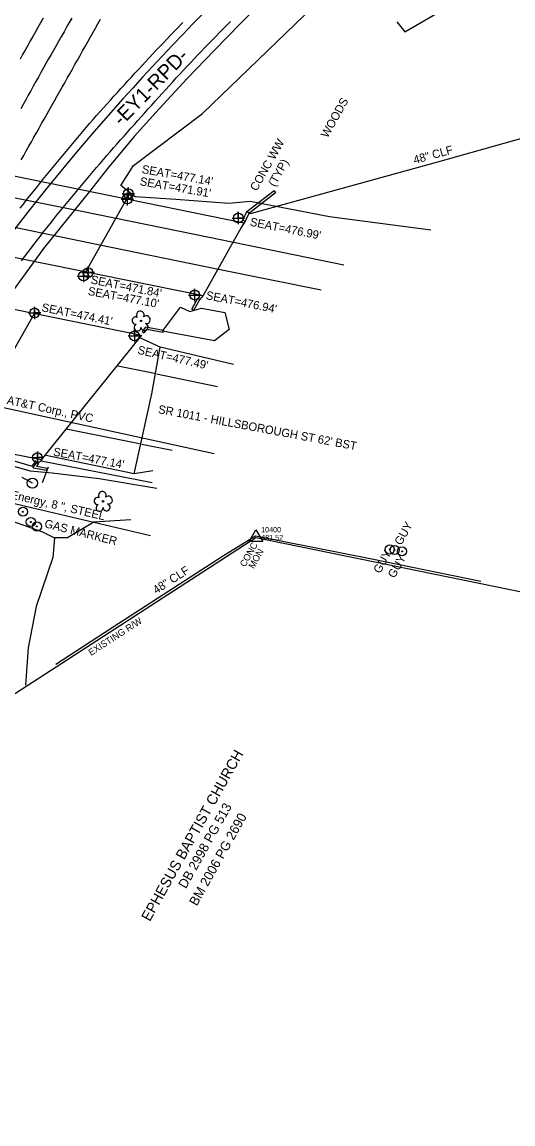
# Model space of a CAD drawing. Extents: x 2074109 to 2077820, y 741079 to 746031.
# Drawn here: x 2075084 to 2075319, y 741950 to 742479 of the extents above; entities that cross this region are included whole.
import ezdxf

# ---------------------------------------------------------------- set-up
doc = ezdxf.new("R2010")
doc.units = 0
for name, color, linetype in [('Exist Guardrail', 7, 'Continuous'), ('Exist Horizontal Alignment', 7, 'Continuous'), ('Exist Horizontal Alignment Direction Label', 7, 'Continuous'), ('Exist Other Culture Anchor (Guy Wire) CELL', 7, 'Continuous'), ('Exist Other Culture Anchor (Guy Wire) Text', 7, 'Continuous'), ('Exist Other Culture Area Outline', 7, 'Continuous'), ('Exist Other Culture Fence Line', 7, 'Continuous'), ('Exist Other Culture Fence Line Text', 7, 'Continuous'), ('Exist Other Culture Located Object CELL', 7, 'Continuous'), ('Exist Property Deed Book Text', 7, 'Continuous'), ('Exist Property Owner Text', 7, 'Continuous'), ('Exist Railroads Standard Gauge', 7, 'Continuous'), ('Exist Right of Way Line', 7, 'Continuous'), ('Exist Right of Way Line Text', 7, 'Continuous'), ('Exist Right of Way Monument CELL', 7, 'Continuous'), ('Exist Right of Way Monument Cogo Elevation', 7, 'Continuous'), ('Exist Right of Way Monument Cogo Number', 7, 'Continuous'), ('Exist Right of Way Monument Text', 7, 'Continuous'), ('Exist Roads Change in Surface', 7, 'Continuous'), ('Exist Roads EOP', 7, 'Continuous'), ('Exist Roads EOP Text', 7, 'Continuous'), ('Exist Roads EOT', 7, 'Continuous'), ('Exist Structure Major Bridge Seam', 7, 'Continuous'), ('Exist Structure Major Bridge Seat Cogo Point CELL', 7, 'Continuous'), ('Exist Structure Major Bridge Seat Top Elevation', 7, 'Continuous'), ('Exist Structure Major Bridge WW', 7, 'Continuous'), ('Exist Structure Major Bridge WW Text', 7, 'Continuous'), ('Exist Structure Major Deck Tunnel Box Culvert', 7, 'Continuous'), ('Exist Utilities Gas UG Line SUE LOS C', 7, 'Continuous'), ('Exist Utilities Gas UG Line SUE LOS C Text', 7, 'Continuous'), ('Exist Utilities Other Located Object CELL', 7, 'Continuous'), ('Exist Utilities Other Located Object Text', 7, 'Continuous'), ('Exist Utilities Power Pole CELL', 7, 'Continuous'), ('Exist Utilities Telephone UG Conduit SUE LOS C', 7, 'Continuous'), ('Exist Utilities Telephone UG Conduit SUE LOS C Text', 7, 'Continuous'), ('Exist Vegetation Hedge Row', 7, 'Continuous'), ('Exist Vegetation Tree CELL', 7, 'Continuous'), ('Exist Vegetation Woods Line', 7, 'Continuous'), ('Exist Vegetation Woods Line Text', 7, 'Continuous')]:
    doc.layers.add(name, color=color, linetype=linetype)

msp = doc.modelspace()

# ---------------------------------------------------------------- linework, layer by layer
at = {"layer": 'Exist Guardrail'}
msp.add_line((2075146.23, 742257.64), (2075092.94, 742268.08), dxfattribs=at)
at = {"layer": 'Exist Horizontal Alignment'}
msp.add_arc((2075984.03, 741678.82), 1143.62, 120.89404, 143.44284, dxfattribs=at)
at = {"layer": 'Exist Other Culture Anchor (Guy Wire) CELL'}
for centre, radius in [((2075084.21, 742243.88), 2.18), ((2075084.21, 742243.88), 0.24), ((2075260.19, 742225.75), 2.18), ((2075260.19, 742225.75), 0.24), ((2075262.49, 742225.53), 2.18), ((2075262.49, 742225.53), 0.24), ((2075266.05, 742224.84), 2.18), ((2075266.05, 742224.84), 0.24)]:
    msp.add_circle(centre, radius, dxfattribs=at)
at = {"layer": 'Exist Other Culture Area Outline'}
msp.add_lwpolyline([(2075029.92, 742278.8), (2075031.08, 742278.22), (2075007.12, 742238.39), (2075010.24, 742236.85), (2075025.6, 742233.93), (2075029.84, 742240.7), (2075034.33, 742249.67), (2075039.91, 742252.94), (2075047.73, 742254.33), (2075057.09, 742262.84), (2075062.97, 742271.31), (2075066.64, 742272.09), (2075088.66, 742265.73), (2075090.75, 742268.47)], dxfattribs=at)
at = {"layer": 'Exist Other Culture Fence Line'}
msp.add_line((2075096.31, 742265.17), (2075093.43, 742257.67), dxfattribs=at)
for points in [[(2075958.3, 742936.76), (2075919.75, 742882.65), (2075869.56, 742813.03), (2075813.07, 742734.44), (2075740.31, 742686.27), (2075683.86, 742649.81), (2075618.22, 742606.59), (2075579.45, 742581.39), (2075502.5, 742530.76), (2075456.65, 742500.73), (2075401.81, 742464.98), (2075346.71, 742429.42), (2075283.13, 742411.51), (2075193.27, 742386.71), (2075193.27, 742386.83)], [(2075303.83, 742210.48), (2075250.75, 742221.2), (2075195.75, 742232.22), (2075180.43, 742222.64), (2075130.18, 742190.32), (2075099.99, 742170.61)]]:
    msp.add_lwpolyline(points, dxfattribs=at)
at = {"layer": 'Exist Other Culture Located Object CELL'}
for radius in [2.18, 0.24]:
    msp.add_circle((2075087.98, 742238.93), radius, dxfattribs=at)
at = {"layer": 'Exist Railroads Standard Gauge'}
for points in [[(2075238.18, 742362.14), (2075167.31, 742376.56), (2075111.68, 742387.97), (2075050.8, 742400.13), (2075002.04, 742409.86), (2074942.9, 742421.94), (2074887.18, 742433.11), (2074840, 742442.43), (2074789.1, 742452.66), (2074748.85, 742460.79)], [(2074746.57, 742447.15), (2074808.67, 742434.63), (2074863.53, 742423.83), (2074916.24, 742413), (2074972.03, 742401.94), (2075015.04, 742393.46), (2075061.38, 742384.12), (2075120.25, 742372.06), (2075177.93, 742360.24), (2075227.29, 742350.26)]]:
    msp.add_lwpolyline(points, dxfattribs=at)
at = {"layer": 'Exist Right of Way Line'}
for p, q in [((2075059.92, 742143.58), (2075195.96, 742231.5)), ((2075195.96, 742231.5), (2075526.65, 742163.88))]:
    msp.add_line(p, q, dxfattribs=at)
at = {"layer": 'Exist Right of Way Monument CELL'}
msp.add_line((2075195.96, 742231.5), (2075195.96, 742231.5), dxfattribs=at)
msp.add_lwpolyline([(2075192.72, 742229.61), (2075195.97, 742235.25), (2075199.21, 742229.61)], close=True, dxfattribs=at)
at = {"layer": 'Exist Roads Change in Surface'}
msp.add_lwpolyline([(2075137.52, 742261.96), (2075141.27, 742278.71), (2075145.99, 742300.33), (2075150.09, 742322.7)], dxfattribs=at)
at = {"layer": 'Exist Roads EOP'}
for points in [[(2075199.36, 742488.61), (2075188.78, 742478.07), (2075176.14, 742465.2), (2075163.03, 742451.63), (2075149.51, 742437.09), (2075137.52, 742423.72), (2075124.99, 742408.65), (2075116.11, 742397.48), (2075094.13, 742370.13), (2075069.1, 742335.88)], [(2075185.16, 742314.38), (2075150.09, 742322.7), (2075139.96, 742327.48)], [(2075146.49, 742263.53), (2075137.52, 742261.96), (2075094.53, 742270.93)]]:
    msp.add_lwpolyline(points, dxfattribs=at)
at = {"layer": 'Exist Roads EOT'}
for p, q in [((2075129.72, 742313.78), (2075147.27, 742310.24)), ((2075148.29, 742310.01), (2075177.57, 742303.86)), ((2075140.14, 742276.44), (2075104.98, 742283.38)), ((2075155.75, 742273.3), (2075141.26, 742276.15))]:
    msp.add_line(p, q, dxfattribs=at)
for points in [[(2075093.87, 742480.45), (2075092.64, 742478.28), (2075091.4, 742476.11), (2075090.16, 742473.93), (2075088.93, 742471.76), (2075087.7, 742469.59), (2075086.47, 742467.41), (2075085.23, 742465.24), (2075084.01, 742463.06), (2075082.79, 742460.88)], [(2075082.87, 742389.43), (2075084.43, 742391.39), (2075085.98, 742393.35), (2075087.54, 742395.3), (2075089.09, 742397.26), (2075090.65, 742399.22), (2075092.21, 742401.17), (2075093.8, 742403.1), (2075095.39, 742405.03), (2075096.98, 742406.96), (2075098.57, 742408.88), (2075100.16, 742410.81), (2075101.75, 742412.74), (2075103.34, 742414.67), (2075104.93, 742416.6), (2075106.52, 742418.53), (2075108.13, 742420.44), (2075109.75, 742422.35), (2075111.36, 742424.25), (2075112.98, 742426.16), (2075114.59, 742428.07), (2075116.2, 742429.98), (2075117.82, 742431.89), (2075119.43, 742433.8), (2075121.1, 742435.67), (2075122.78, 742437.52), (2075124.46, 742439.37), (2075126.14, 742441.22), (2075127.82, 742443.07), (2075129.5, 742444.92), (2075131.18, 742446.77), (2075132.86, 742448.62), (2075134.54, 742450.47), (2075136.23, 742452.31), (2075137.93, 742454.15), (2075139.63, 742455.98), (2075141.33, 742457.81), (2075143.03, 742459.65), (2075144.73, 742461.48), (2075146.42, 742463.31), (2075148.12, 742465.15), (2075149.85, 742466.96), (2075151.58, 742468.76), (2075153.31, 742470.56), (2075155.04, 742472.36), (2075156.77, 742474.17), (2075158.5, 742475.97), (2075160.24, 742477.77), (2075160.95, 742478.51)], [(2075107.59, 742480.59), (2075106.36, 742478.41), (2075105.14, 742476.23), (2075103.91, 742474.05), (2075102.68, 742471.87), (2075101.46, 742469.7), (2075100.23, 742467.52), (2075098.99, 742465.35), (2075097.74, 742463.18), (2075096.5, 742461.02), (2075095.25, 742458.85), (2075094.04, 742456.66), (2075092.82, 742454.48), (2075091.61, 742452.29), (2075090.39, 742450.11), (2075089.18, 742447.92), (2075087.97, 742445.74), (2075086.75, 742443.55), (2075085.54, 742441.37), (2075084.33, 742439.18), (2075083.11, 742437)], [(2075083.32, 742412.55), (2075084.55, 742414.72), (2075085.78, 742416.9), (2075087.01, 742419.08), (2075088.24, 742421.25), (2075089.47, 742423.43), (2075090.7, 742425.61), (2075091.93, 742427.78), (2075093.16, 742429.96), (2075094.39, 742432.14), (2075095.62, 742434.31), (2075096.85, 742436.49), (2075098.07, 742438.67), (2075099.3, 742440.84), (2075100.53, 742443.02), (2075101.76, 742445.2), (2075102.99, 742447.37), (2075104.22, 742449.55), (2075105.45, 742451.73), (2075106.68, 742453.9), (2075107.91, 742456.08), (2075109.14, 742458.26), (2075110.37, 742460.43), (2075111.6, 742462.61), (2075112.82, 742464.79), (2075114.05, 742466.96), (2075115.28, 742469.14), (2075116.51, 742471.32), (2075117.74, 742473.49), (2075118.97, 742475.67), (2075120.2, 742477.85), (2075121.43, 742480.02)], [(2075083.46, 742364.17), (2075084.99, 742366.15), (2075086.51, 742368.13), (2075088.03, 742370.12), (2075089.55, 742372.1), (2075091.08, 742374.08), (2075092.6, 742376.06), (2075094.12, 742378.04), (2075095.65, 742380.03), (2075097.2, 742381.98), (2075098.78, 742383.92), (2075100.36, 742385.86), (2075101.94, 742387.79), (2075103.52, 742389.73), (2075105.1, 742391.67), (2075106.68, 742393.6), (2075108.26, 742395.54), (2075109.84, 742397.47), (2075111.46, 742399.38), (2075113.08, 742401.29), (2075114.7, 742403.19), (2075116.31, 742405.1), (2075117.93, 742407), (2075119.55, 742408.91), (2075121.17, 742410.81), (2075122.78, 742412.72), (2075124.4, 742414.63), (2075126.04, 742416.51), (2075127.7, 742418.38), (2075129.36, 742420.25), (2075131.03, 742422.11), (2075132.69, 742423.98), (2075134.35, 742425.85), (2075136.01, 742427.71), (2075137.68, 742429.58), (2075139.34, 742431.45), (2075141, 742433.31), (2075142.66, 742435.18), (2075144.34, 742437.04), (2075146.02, 742438.89), (2075147.7, 742440.74), (2075149.38, 742442.59), (2075151.06, 742444.44), (2075152.74, 742446.29), (2075154.42, 742448.14), (2075156.1, 742449.99), (2075157.78, 742451.84), (2075159.47, 742453.69), (2075161.17, 742455.52), (2075162.87, 742457.35), (2075164.58, 742459.18), (2075166.28, 742461.01), (2075168.01, 742462.81), (2075169.75, 742464.61), (2075171.48, 742466.41), (2075173.22, 742468.21), (2075174.95, 742470), (2075176.69, 742471.8), (2075178.42, 742473.6), (2075180.18, 742475.38), (2075181.93, 742477.16), (2075183.69, 742478.94)]]:
    msp.add_lwpolyline(points, dxfattribs=at)
at = {"layer": 'Exist Structure Major Bridge Seam'}
for p, q in [((2075114.41, 742358.93), (2075134.01, 742393.92)), ((2075054.19, 742276.52), (2075089.7, 742338.92))]:
    msp.add_line(p, q, dxfattribs=at)
at = {"layer": 'Exist Structure Major Bridge Seat Cogo Point CELL'}
for points in [[(2075131.74, 742396.37), (2075137.74, 742396.37), (2075134.74, 742396.37), (2075134.74, 742399.37), (2075134.74, 742393.37)], [(2075131.27, 742393.78), (2075137.27, 742393.78), (2075134.27, 742393.78), (2075134.27, 742396.78), (2075134.27, 742390.78)], [(2075184.49, 742384.69), (2075190.49, 742384.69), (2075187.49, 742384.69), (2075187.49, 742387.69), (2075187.49, 742381.69)], [(2075110.24, 742356.88), (2075116.24, 742356.88), (2075113.24, 742356.88), (2075113.24, 742359.88), (2075113.24, 742353.88)], [(2075112.48, 742358.5), (2075118.48, 742358.5), (2075115.48, 742358.5), (2075115.48, 742361.5), (2075115.48, 742355.5)], [(2075163.56, 742347.74), (2075169.56, 742347.74), (2075166.56, 742347.74), (2075166.56, 742350.74), (2075166.56, 742344.74)], [(2075086.74, 742339.19), (2075092.74, 742339.19), (2075089.74, 742339.19), (2075089.74, 742342.19), (2075089.74, 742336.19)], [(2075134.64, 742328.19), (2075140.64, 742328.19), (2075137.64, 742328.19), (2075137.64, 742331.19), (2075137.64, 742325.19)], [(2075088.16, 742269.8), (2075094.16, 742269.8), (2075091.16, 742269.8), (2075091.16, 742272.8), (2075091.16, 742266.8)]]:
    msp.add_lwpolyline(points, dxfattribs=at)
for centre in [(2075134.27, 742393.78), (2075134.74, 742396.37), (2075187.49, 742384.69), (2075113.24, 742356.88), (2075115.48, 742358.5), (2075166.56, 742347.74), (2075089.74, 742339.19), (2075137.64, 742328.19), (2075091.16, 742269.8)]:
    msp.add_circle(centre, 2.34, dxfattribs=at)
at = {"layer": 'Exist Structure Major Bridge WW'}
for p, q in [((2075204.67, 742397.76), (2075191.6, 742387.69)), ((2075192.65, 742387.21), (2075190.84, 742383.24)), ((2075143.46, 742331.26), (2075142.17, 742329.63)), ((2075151.39, 742329.81), (2075143.46, 742331.26))]:
    msp.add_line(p, q, dxfattribs=at)
for points in [[(2075204.67, 742397.76), (2075205.43, 742396.77), (2075192.45, 742386.77)], [(2075192.65, 742387.21), (2075191.52, 742387.73), (2075189.71, 742383.76), (2075190.84, 742383.24)], [(2075190.84, 742383.24), (2075188.86, 742380.2), (2075170.73, 742347.6), (2075169.07, 742345.68)], [(2075165.17, 742341.07), (2075168.08, 742346.23), (2075169.07, 742345.68)], [(2075165.17, 742341.07), (2075166.15, 742340.52), (2075169.07, 742345.68)], [(2075143.05, 742332.35), (2075141.38, 742330.25), (2075142.17, 742329.63)], [(2075151.39, 742329.81), (2075151.57, 742330.79), (2075143.05, 742332.35)], [(2075091.7, 742266.92), (2075090.93, 742267.55), (2075088.97, 742265.13), (2075089.06, 742264.96), (2075095.59, 742263.73), (2075095.78, 742264.71)], [(2075091.7, 742266.92), (2075090.69, 742265.67), (2075095.78, 742264.71)]]:
    msp.add_lwpolyline(points, dxfattribs=at)
at = {"layer": 'Exist Structure Major Deck Tunnel Box Culvert'}
for p, q in [((2074853.83, 742451.08), (2075190.32, 742382.44)), ((2074833.95, 742415.32), (2075170.73, 742347.6)), ((2074838.09, 742389.96), (2075141.11, 742328.49)), ((2075092.92, 742268.67), (2074803.05, 742327.46))]:
    msp.add_line(p, q, dxfattribs=at)
msp.add_lwpolyline([(2075141.11, 742328.49), (2075092.92, 742268.67)], dxfattribs=at)
at = {"layer": 'Exist Utilities Gas UG Line SUE LOS C'}
msp.add_line((2074775.52, 742319.09), (2075145.31, 742232.46), dxfattribs=at)
at = {"layer": 'Exist Utilities Other Located Object CELL'}
for radius in [2.18, 0.24]:
    msp.add_circle((2075090.91, 742236.78), radius, dxfattribs=at)
at = {"layer": 'Exist Utilities Power Pole CELL'}
for q in [(2075083.83, 742260.34), (2075088.72, 742257.55)]:
    msp.add_line((2075088.72, 742257.55), q, dxfattribs=at)
msp.add_circle((2075088.72, 742257.55), 2.45, dxfattribs=at)
at = {"layer": 'Exist Utilities Telephone UG Conduit SUE LOS C'}
msp.add_line((2074795.36, 742355.02), (2075175.89, 742271.74), dxfattribs=at)
at = {"layer": 'Exist Vegetation Hedge Row'}
for points in [[(2075051.73, 742246.9), (2075062.84, 742267.95), (2075075.15, 742267.03), (2075087.62, 742263.49), (2075098.17, 742262.46), (2075120.76, 742259.75), (2075148.5, 742255.2)], [(2075135.93, 742239.97), (2075118.26, 742238.88), (2075105.64, 742231.3), (2075099.27, 742231.29)]]:
    msp.add_lwpolyline(points, dxfattribs=at)
at = {"layer": 'Exist Vegetation Tree CELL'}
for p, q in [((2075140.86, 742335.37), (2075140.86, 742335.37)), ((2075122.65, 742248.85), (2075122.65, 742248.85))]:
    msp.add_line(p, q, dxfattribs=at)
for centre in [(2075140.86, 742335.37), (2075122.65, 742248.85)]:
    msp.add_circle(centre, 0.326, dxfattribs=at)
for centre, radius, start, end in [((2075138.25, 742335.53), 1.73, 62.6636, 279.3457), ((2075140.48, 742338.25), 1.86, 330.1651, 219.7134), ((2075143.41, 742335.96), 1.9, 257.1011, 134.1999), ((2075139.16, 742332.25), 1.69, 111.5671, 6.231), ((2075142.53, 742332.47), 1.7, 181.2822, 74.56), ((2075122.26, 742251.72), 1.86, 330.1651, 219.7134), ((2075125.2, 742249.43), 1.9, 257.1011, 134.1999), ((2075120.04, 742249), 1.73, 62.6636, 279.3457), ((2075120.94, 742245.72), 1.69, 111.5671, 6.231), ((2075124.32, 742245.95), 1.7, 181.2822, 74.56)]:
    msp.add_arc(centre, radius, start, end, dxfattribs=at)
at = {"layer": 'Exist Vegetation Woods Line'}
for points in [[(2075279.87, 742378.85), (2075231.26, 742385.31), (2075193.21, 742392.56), (2075183.04, 742391.73), (2075157.61, 742393.59), (2075138.1, 742394.91), (2075131.12, 742400.35), (2075137.29, 742409.87), (2075170.39, 742434.85), (2075223.79, 742486.29)], [(2075263.55, 742478.79), (2075267.45, 742473.98), (2075290.66, 742487.35)], [(2075181.06, 742339.39), (2075183.08, 742331.25), (2075176.1, 742325.79), (2075151.16, 742330.41), (2075159.76, 742341.95), (2075164.27, 742339.87), (2075169.81, 742341.46), (2075181.06, 742339.39)], [(2074875.58, 741949.31), (2074881.78, 741962.92), (2074902.24, 742006.78), (2074925.54, 742064.16), (2074940.68, 742096.37), (2074960.82, 742136.95), (2074983.57, 742182.77), (2074996.02, 742207.83), (2075008.83, 742226.84), (2075023.38, 742228.2), (2075034.28, 742231.24), (2075042.51, 742239.25), (2075051.73, 742246.9), (2075071.81, 742241.83), (2075093.56, 742234.23), (2075099.27, 742231.29), (2075098.5, 742221.92), (2075090.59, 742198.49), (2075086.7, 742178.53), (2075085.38, 742160.72)]]:
    msp.add_lwpolyline(points, dxfattribs=at)

# ---------------------------------------------------------------- texts
at = {"layer": 'Exist Horizontal Alignment Direction Label'}
msp.add_text('-EY1-RPD-', height=7, rotation=45.7615, dxfattribs=at).set_placement((2075131.49, 742428.38))
at = {"layer": 'Exist Other Culture Anchor (Guy Wire) Text'}
for p in [(2075265.64, 742227.45), (2075255.49, 742213.92), (2075262.45, 742211.7)]:
    msp.add_text('GUY', height=4, rotation=60.742, dxfattribs=at).set_placement(p)
at = {"layer": 'Exist Other Culture Fence Line Text'}
for rotation, p in [(15.4312, (2075272.1, 742410.54)), (32.749, (2075148.1, 742204.23))]:
    msp.add_text('48" CLF', height=4, rotation=rotation, dxfattribs=at).set_placement(p)
at = {"layer": 'Exist Property Deed Book Text'}
for s, p in [('DB 2998 PG 513', (2075162.38, 742062.83)), ('BM 2006 PG 2690', (2075167.61, 742054.51))]:
    msp.add_text(s, height=4.5, rotation=60.8239, dxfattribs=at).set_placement(p)
at = {"layer": 'Exist Property Owner Text'}
msp.add_text('EPHESUS BAPTIST CHURCH', height=5, rotation=60.8239, dxfattribs=at).set_placement((2075145.06, 742047.07))
at = {"layer": 'Exist Right of Way Line Text'}
msp.add_text('EXISTING R/W', height=3.2, rotation=32.8719, dxfattribs=at).set_placement((2075116.89, 742174.68))
at = {"layer": 'Exist Right of Way Monument Cogo Elevation'}
msp.add_text('481.52', height=2.5, dxfattribs=at).set_placement((2075198.46, 742230.25))
at = {"layer": 'Exist Right of Way Monument Cogo Number'}
msp.add_text('10400', height=2.5, dxfattribs=at).set_placement((2075198.46, 742234))
at = {"layer": 'Exist Right of Way Monument Text'}
for s, p in [('CONC', (2075190.81, 742217.08)), ('MON', (2075194.95, 742216.26))]:
    msp.add_text(s, height=3.2, rotation=60.742, dxfattribs=at).set_placement(p)
at = {"layer": 'Exist Roads EOP Text'}
msp.add_text("SR 1011 - HILLSBOROUGH ST 62' BST", height=4, rotation=349.3795, dxfattribs=at).set_placement((2075148.83, 742291.17))
at = {"layer": 'Exist Structure Major Bridge Seat Top Elevation'}
for s, rotation, p in [("SEAT=477.14'", 349.9709, (2075141, 742406.28)), ("SEAT=471.91'", 350.1689, (2075140.03, 742400.47)), ("SEAT=476.99'", 348.8269, (2075192.87, 742381.04)), ("SEAT=471.84'", 348.7082, (2075116.47, 742353.34)), ("SEAT=477.10'", 349.5143, (2075115.13, 742347.85)), ("SEAT=476.94'", 348.6085, (2075171.71, 742345.84)), ("SEAT=474.41'", 348.5487, (2075092.91, 742340.02)), ("SEAT=477.49'", 347.2484, (2075138.92, 742319.66)), ("SEAT=477.14'", 349.346, (2075098.46, 742270.83))]:
    msp.add_text(s, height=4, rotation=rotation, dxfattribs=at).set_placement(p)
at = {"layer": 'Exist Structure Major Bridge WW Text'}
for s, p in [('CONC WW', (2075196.39, 742397.27)), ('(TYP)', (2075205.04, 742399.4))]:
    msp.add_text(s, height=4, rotation=60.7411, dxfattribs=at).set_placement(p)
at = {"layer": 'Exist Utilities Gas UG Line SUE LOS C Text'}
msp.add_text('PSNC Energy, 8 ", STEEL', height=4, rotation=346.815, dxfattribs=at).set_placement((2075062.2, 742253.98))
at = {"layer": 'Exist Utilities Other Located Object Text'}
msp.add_text('GAS MARKER', height=4, rotation=345.8, dxfattribs=at).set_placement((2075094.2, 742236.47))
at = {"layer": 'Exist Utilities Telephone UG Conduit SUE LOS C Text'}
msp.add_text('AT&T Corp., PVC', height=4, rotation=347.6562, dxfattribs=at).set_placement((2075076.23, 742295.6))
at = {"layer": 'Exist Vegetation Woods Line Text'}
msp.add_text('WOODS', height=4, rotation=60.742, dxfattribs=at).set_placement((2075230.33, 742422.79))

doc.saveas('drawing.dxf')
